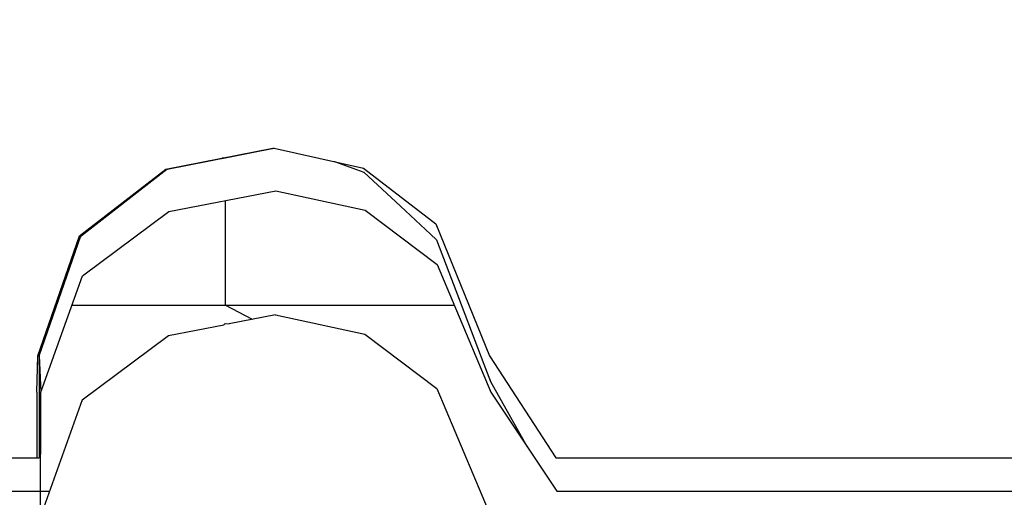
# Model space of a CAD drawing. Header units: millimetres. Extents: x -36478 to 31050, y -14815 to 11827.
# Tile 585 of 656: x -4746 to -4639, y 10892 to 10944. Entities that reach past the tile are written whole.
import ezdxf

# ---------------------------------------------------------------- set-up
doc = ezdxf.new("R2010")
doc.units = ezdxf.units.MM
doc.header["$MEASUREMENT"] = 0
doc.linetypes.add('Wipeout_Contour', pattern=[1000, 0, -1000])
for name, color, linetype in [('Nové_Konstrukce - krov', 7, 'Continuous'), ('Nové_Kóty - SP', 7, 'Continuous'), ('Nové_Výplně - Povrchové', 7, 'Continuous')]:
    doc.layers.add(name, color=color, linetype=linetype)
doc.styles.add('GENEROVANÝ_STYL_2', font='txt')
doc.dimstyles.new('GENEROVANÝ_STYL__1', dxfattribs={"dimtxt": 125, "dimasz": 190, "dimexe": 0.18, "dimexo": 300, "dimgap": 0, "dimtad": 1, "dimdec": 0, "dimzin": 0, "dimdsep": 46, "dimtxsty": 'GENEROVANÝ_STYL_2', "dimblk": 'ARROWHEAD_6', "dimblk1": 'ARROWHEAD_6', "dimblk2": 'ARROWHEAD_6', "dimcen": 0.09, "dimclrd": 1, "dimclre": 1, "dimclrt": 1, "dimazin": 0, "dimtfac": 1, "dimtdec": 4, "dimtmove": 0, "dimatfit": 3, "dimfxl": 1, "dimtolj": 1, "dimtzin": 0, "dimarcsym": 0})
doc.dimstyles.new('GENEROVANÝ_STYL__2', dxfattribs={"dimtxt": 125, "dimasz": 190, "dimexe": 0.18, "dimexo": 300, "dimgap": 0, "dimtad": 1, "dimdec": 0, "dimzin": 0, "dimdsep": 46, "dimtxsty": 'GENEROVANÝ_STYL_2', "dimblk": 'ARROWHEAD_6', "dimblk1": 'ARROWHEAD_6', "dimblk2": 'ARROWHEAD_6', "dimcen": 0.09, "dimclrd": 1, "dimclre": 1, "dimclrt": 1, "dimazin": 0, "dimtfac": 1, "dimtdec": 4, "dimtmove": 2, "dimatfit": 3, "dimfxl": 1, "dimtolj": 1, "dimtzin": 0, "dimarcsym": 0})

# ---------------------------------------------------------------- blocks, each defined once
blk = doc.blocks.new('*D6316')
at = {"layer": 'Nové_Kóty - SP', "color": 1, "linetype": 'Continuous', "lineweight": 25}
for p, q in [((-6330.41, 9887.65), (-4580.7, 11090.34)), ((-6160.47, 9640.43), (-6436.62, 10042.17)), ((-6304.64, 10026.71), (-6356.17, 9748.6)), ((-9579.03, 7654.66), (-6330.41, 9887.65)), ((-9553.27, 7793.71), (-9604.79, 7515.6))]:
    blk.add_line(p, q, dxfattribs=at)
at = {"layer": 'Nové_Kóty - SP', "color": 1, "lineweight": 25, "insert": (-8145, 8670.7), "char_height": 125, "attachment_point": 7, "rotation": 34.5034, "style": 'GENEROVANÝ_STYL_2'}
blk.add_mtext('\\A1;{\\pql;\\fArial|b0|i0|c0|p38;3\xa0942}', dxfattribs=at)
blk = doc.blocks.new('ARROWHEAD_6')
at = {"color": 0, "linetype": 'Continuous', "lineweight": 0}
for p, q in [((-0.5, -0.5), (0.5, 0.5)), ((0, 0), (-1, 0))]:
    blk.add_line(p, q, dxfattribs=at)
blk = doc.blocks.new('*D6317')
at = {"layer": 'Nové_Kóty - SP', "color": 1, "linetype": 'Continuous', "lineweight": 25}
for p, q in [((-4490.19, 11273.9), (-4541.72, 10995.79)), ((-4606.47, 10951.29), (-4554.94, 11229.4)), ((-6330.41, 9887.65), (-4580.7, 11090.34)), ((-6304.64, 10026.71), (-6356.17, 9748.6))]:
    blk.add_line(p, q, dxfattribs=at)
at = {"layer": 'Nové_Kóty - SP', "color": 1, "lineweight": 25, "char_height": 125, "attachment_point": 7, "rotation": 34.5034, "style": 'GENEROVANÝ_STYL_2'}
for s, insert in [('\\A1;{\\pql;\\fArial|b0|i0|c0|p38;80}', (-4833.62, 10946.83)), ('\\A1;{\\pql;\\fArial|b0|i0|c0|p38;2\xa0123}', (-5724.01, 10334.81))]:
    blk.add_mtext(s, dxfattribs=dict(at, insert=insert))
blk = doc.blocks.new('*D6318')
at = {"layer": 'Nové_Kóty - SP', "color": 1, "linetype": 'Continuous', "lineweight": 25}
for p, q in [((-4346.02, 10887.62), (-4622.17, 11289.36)), ((-4490.19, 11273.9), (-4541.72, 10995.79)), ((-4410.77, 10843.11), (-4686.91, 11244.86)), ((-4606.47, 10951.29), (-4554.94, 11229.4)), ((-4515.96, 11134.85), (-4392.34, 11219.82)), ((-4580.7, 11090.34), (-4515.96, 11134.85)), ((-6330.41, 9887.65), (-4580.7, 11090.34))]:
    blk.add_line(p, q, dxfattribs=at)
blk = doc.blocks.new('*D6326')
at = {"layer": 'Nové_Kóty - SP', "color": 1, "linetype": 'Continuous', "lineweight": 25}
for p, q in [((-4581.24, 11091.13), (-4857.39, 11492.87)), ((-4776.94, 11199.3), (-4725.42, 11477.41)), ((-4751.18, 11338.35), (-4627.57, 11423.32)), ((-10278.77, 7538.87), (-4751.18, 11338.35)), ((-10108.84, 7291.64), (-10384.98, 7693.38)), ((-10253.01, 7677.92), (-10304.54, 7399.81)), ((-10402.39, 7453.9), (-10278.77, 7538.87))]:
    blk.add_line(p, q, dxfattribs=at)
at = {"layer": 'Nové_Kóty - SP', "color": 1, "lineweight": 25, "insert": (-8042.9, 9106.07), "char_height": 125, "attachment_point": 7, "rotation": 34.5034, "style": 'GENEROVANÝ_STYL_2'}
blk.add_mtext('\\A1;{\\pql;\\fArial|b0|i0|c0|p38;6\xa0707- KROKEV}', dxfattribs=at)
blk = doc.blocks.new('*D6328')
at = {"layer": 'Nové_Kóty - SP', "color": 1, "linetype": 'Continuous', "lineweight": 25}
for p, q in [((-4681.37, 11375.49), (-4957.51, 11777.24)), ((-4877.07, 11483.67), (-4825.54, 11761.78)), ((-4851.3, 11622.72), (-4727.69, 11707.69)), ((-10443.65, 7778.73), (-4851.3, 11622.72)), ((-10417.88, 7917.78), (-10469.41, 7639.67)), ((-10490.49, 7625.18), (-10438.97, 7903.29))]:
    blk.add_line(p, q, dxfattribs=at)
at = {"layer": 'Nové_Kóty - SP', "color": 1, "lineweight": 25, "insert": (-7480.19, 9877.1), "char_height": 125, "attachment_point": 7, "rotation": 34.5034, "style": 'GENEROVANÝ_STYL_2'}
blk.add_mtext('\\A1;{\\pql;\\fArial|b0|i0|c0|p38;+ 6 787}', dxfattribs=at)

msp = doc.modelspace()

# ---------------------------------------------------------------- wipeouts: each hides what was drawn before it
at = {"color": 254, "linetype": 'Wipeout_Contour', "lineweight": 0, "ltscale": 47623.233942}
msp.add_wipeout([(-4718.24, 10929.58), (-4718.41, 10929.58), (-4730.06, 10927.28), (-4729.89, 10927.28)], dxfattribs=at).dxf.layer = 'Nové_Výplně - Povrchové'
at = {"color": 254, "linetype": 'Wipeout_Contour', "lineweight": 0, "ltscale": 35667.157389}
msp.add_wipeout([(-4723.58, 10910.47), (-4723.74, 10910.32), (-4723.16, 10910.43)], dxfattribs=at).dxf.layer = 'Nové_Výplně - Povrchové'
at = {"color": 254, "linetype": 'Wipeout_Contour', "lineweight": 0, "ltscale": 47551.691446}
msp.add_wipeout([(-4743.98, 10906.95), (-4744.12, 10902.98), (-4744.11, 10895.83), (-4743.97, 10895.83)], dxfattribs=at).dxf.layer = 'Nové_Výplně - Povrchové'
at = {"color": 254, "linetype": 'Wipeout_Contour', "lineweight": 0, "ltscale": 47225.342384}
msp.add_wipeout([(-4682.03, 10895.83), (-4681.9, 10892.19), (-4416.33, 10892.19), (-4416.46, 10895.83)], dxfattribs=at).dxf.layer = 'Nové_Výplně - Povrchové'

# ---------------------------------------------------------------- next in the draw order: wipeouts: each hides what was drawn before it
at = {"color": 254, "linetype": 'Wipeout_Contour', "lineweight": 0, "ltscale": 47622.412092}
msp.add_wipeout([(-4729.89, 10927.28), (-4730.06, 10927.28), (-4739.44, 10920.03), (-4739.28, 10920.03)], dxfattribs=at).dxf.layer = 'Nové_Výplně - Povrchové'
at = {"color": 254, "linetype": 'Wipeout_Contour', "lineweight": 0, "ltscale": 47434.364739}
msp.add_wipeout([(-4682.03, 10895.83), (-4687.57, 10895.83), (-4687.44, 10892.19), (-4681.9, 10892.19)], dxfattribs=at).dxf.layer = 'Nové_Výplně - Povrchové'

# ---------------------------------------------------------------- next in the draw order: wipeouts: each hides what was drawn before it
at = {"color": 254, "linetype": 'Wipeout_Contour', "lineweight": 0, "ltscale": 47596.191537}
msp.add_wipeout([(-4739.28, 10920.03), (-4739.44, 10920.03), (-4743.98, 10906.95), (-4743.83, 10906.95)], dxfattribs=at).dxf.layer = 'Nové_Výplně - Povrchové'
at = {"color": 254, "linetype": 'Wipeout_Contour', "lineweight": 0, "ltscale": 47464.542944}
msp.add_wipeout([(-4687.57, 10895.83), (-4694.78, 10906.95), (-4694.64, 10902.98), (-4687.44, 10892.19)], dxfattribs=at).dxf.layer = 'Nové_Výplně - Povrchové'

# ---------------------------------------------------------------- next in the draw order: wipeouts: each hides what was drawn before it
at = {"color": 254, "linetype": 'Wipeout_Contour', "lineweight": 0, "ltscale": 47520.984638}
msp.add_wipeout([(-4694.78, 10906.95), (-4700.64, 10921.32), (-4700.48, 10916.91), (-4694.64, 10902.98)], dxfattribs=at).dxf.layer = 'Nové_Výplně - Povrchové'
at = {"color": 254, "linetype": 'Wipeout_Contour', "lineweight": 0, "ltscale": 47555.417984}
msp.add_wipeout([(-4743.83, 10906.95), (-4743.98, 10906.95), (-4743.97, 10895.83), (-4743.83, 10895.83)], dxfattribs=at).dxf.layer = 'Nové_Výplně - Povrchové'

# ---------------------------------------------------------------- next in the draw order: wipeouts: each hides what was drawn before it
at = {"color": 254, "linetype": 'Wipeout_Contour', "lineweight": 0, "ltscale": 47568.861807}
msp.add_wipeout([(-4700.64, 10921.32), (-4708.51, 10927.41), (-4708.34, 10922.82), (-4700.48, 10916.91)], dxfattribs=at).dxf.layer = 'Nové_Výplně - Povrchové'

# ---------------------------------------------------------------- next in the draw order: wipeouts: each hides what was drawn before it
at = {"color": 254, "linetype": 'Wipeout_Contour', "lineweight": 0, "ltscale": 47597.750668}
msp.add_wipeout([(-4708.51, 10927.41), (-4718.24, 10929.58), (-4718.07, 10924.93), (-4708.34, 10922.82)], dxfattribs=at).dxf.layer = 'Nové_Výplně - Povrchové'

# ---------------------------------------------------------------- next in the draw order: linework, layer by layer
at = {"layer": 'Nové_Konstrukce - krov', "color": 1, "linetype": 'Continuous', "lineweight": 25}
for p, q in [((-4711.75, 10928.14), (-4711.67, 10928.11)), ((-4711.67, 10928.11), (-4708.49, 10926.97)), ((-4708.49, 10926.97), (-4707.97, 10926.5))]:
    msp.add_line(p, q, dxfattribs=at)

# ---------------------------------------------------------------- next in the draw order: wipeouts: each hides what was drawn before it
at = {"color": 254, "linetype": 'Wipeout_Contour', "lineweight": 0, "ltscale": 47614.468572}
msp.add_wipeout([(-4718.24, 10929.58), (-4729.89, 10927.28), (-4729.72, 10922.69), (-4718.07, 10924.93)], dxfattribs=at).dxf.layer = 'Nové_Výplně - Povrchové'

# ---------------------------------------------------------------- next in the draw order: linework, layer by layer
at = {"layer": 'Nové_Konstrukce - krov', "color": 1, "linetype": 'Continuous', "lineweight": 25}
for p, q in [((-4723.78, 10928.5), (-4719.6, 10929.32)), ((-4719.6, 10929.32), (-4718.26, 10929.58)), ((-4718.41, 10929.58), (-4718.24, 10929.58)), ((-4718.24, 10929.58), (-4708.51, 10927.41)), ((-4723.78, 10928.5), (-4723.91, 10928.5))]:
    msp.add_line(p, q, dxfattribs=at)

# ---------------------------------------------------------------- next in the draw order: wipeouts: each hides what was drawn before it
at = {"color": 254, "linetype": 'Wipeout_Contour', "lineweight": 0, "ltscale": 47613.916307}
msp.add_wipeout([(-4729.89, 10927.28), (-4739.28, 10920.03), (-4739.12, 10915.66), (-4729.72, 10922.69)], dxfattribs=at).dxf.layer = 'Nové_Výplně - Povrchové'

# ---------------------------------------------------------------- next in the draw order: linework, layer by layer
at = {"layer": 'Nové_Konstrukce - krov', "color": 1, "linetype": 'Continuous', "lineweight": 25}
for p, q in [((-4730.06, 10927.28), (-4718.41, 10929.58)), ((-4729.93, 10927.28), (-4718.28, 10929.58))]:
    msp.add_line(p, q, dxfattribs=at)

# ---------------------------------------------------------------- next in the draw order: wipeouts: each hides what was drawn before it
at = {"color": 254, "linetype": 'Wipeout_Contour', "lineweight": 0, "ltscale": 47588.27899}
msp.add_wipeout([(-4739.28, 10920.03), (-4743.83, 10906.95), (-4743.68, 10902.98), (-4739.12, 10915.66)], dxfattribs=at).dxf.layer = 'Nové_Výplně - Povrchové'

# ---------------------------------------------------------------- next in the draw order: wipeouts: each hides what was drawn before it
at = {"color": 254, "linetype": 'Wipeout_Contour', "lineweight": 0, "ltscale": 47548.170541}
msp.add_wipeout([(-4743.83, 10906.95), (-4743.83, 10895.83), (-4743.7, 10892.19), (-4743.68, 10902.98)], dxfattribs=at).dxf.layer = 'Nové_Výplně - Povrchové'

# ---------------------------------------------------------------- next in the draw order: wipeouts: each hides what was drawn before it
at = {"color": 254, "linetype": 'Wipeout_Contour', "lineweight": 0, "ltscale": 378478.803099}
msp.add_wipeout([(-4743.68, 10902.98), (-4743.71, 10889.46), (-4739.15, 10902.14), (-4729.75, 10909.17), (-4723.74, 10910.32), (-4723.58, 10910.47), (-4723.16, 10910.43), (-4718.09, 10911.4), (-4708.36, 10909.3), (-4700.51, 10903.39), (-4694.66, 10889.46), (-4688.41, 10880.1), (-4410.85, 10880.1), (-4408.91, 10890.33), (-4402.18, 10891.86), (-4395.95, 10890.17), (-4393.63, 10880.1), (-4392.31, 10880.1), (-4388.34, 10891.02), (-4387.66, 10892.19), (-4393.28, 10892.19), (-4395.93, 10903.69), (-4402.16, 10905.38), (-4408.89, 10903.86), (-4411.1, 10892.19), (-4687.44, 10892.19), (-4694.64, 10902.98), (-4700.48, 10916.91), (-4708.34, 10922.82), (-4718.07, 10924.93), (-4729.72, 10922.69), (-4739.12, 10915.66)], dxfattribs=at).dxf.layer = 'Nové_Výplně - Povrchové'

# ---------------------------------------------------------------- next in the draw order: linework, layer by layer
at = {"layer": 'Nové_Konstrukce - krov', "color": 1, "linetype": 'Continuous', "lineweight": 25}
for p, q in [((-4739.44, 10920.03), (-4730.06, 10927.28)), ((-4739.32, 10920.03), (-4729.93, 10927.28)), ((-4708.51, 10927.41), (-4700.64, 10921.32)), ((-4707.97, 10926.5), (-4704.47, 10923.27)), ((-4729.72, 10922.69), (-4718.07, 10924.93)), ((-4718.07, 10924.93), (-4708.34, 10922.82)), ((-4723.57, 10923.87), (-4723.59, 10912.46)), ((-4739.12, 10915.66), (-4729.72, 10922.69)), ((-4708.34, 10922.82), (-4700.48, 10916.91)), ((-4704.47, 10923.27), (-4701.2, 10920.19)), ((-4701.2, 10920.19), (-4700.58, 10919.59)), ((-4700.58, 10919.59), (-4698.17, 10913.31)), ((-4698.17, 10913.31), (-4695.39, 10906.05)), ((-4740.27, 10912.46), (-4698.62, 10912.46)), ((-4695.39, 10906.05), (-4694.68, 10904.16)), ((-4687.57, 10895.83), (-4682.03, 10895.83)), ((-4682.03, 10895.83), (-4416.46, 10895.83)), ((-4687.44, 10892.19), (-4681.9, 10892.19)), ((-4681.9, 10892.19), (-4416.33, 10892.19))]:
    msp.add_line(p, q, dxfattribs=at)

# ---------------------------------------------------------------- next in the draw order: wipeouts: each hides what was drawn before it
at = {"color": 254, "linetype": 'Wipeout_Contour', "lineweight": 0, "ltscale": 71319.621763}
msp.add_wipeout([(-4729.75, 10909.17), (-4729.6, 10900.97), (-4717.94, 10903.06), (-4718.09, 10911.4), (-4723.16, 10910.43), (-4723.74, 10910.32)], dxfattribs=at).dxf.layer = 'Nové_Výplně - Povrchové'
at = {"color": 254, "linetype": 'Wipeout_Contour', "lineweight": 0, "ltscale": 47449.791809}
msp.add_wipeout([(-4694.66, 10889.46), (-4700.51, 10903.39), (-4700.37, 10895.54), (-4694.54, 10882.47)], dxfattribs=at).dxf.layer = 'Nové_Výplně - Povrchové'
at = {"color": 254, "linetype": 'Wipeout_Contour', "lineweight": 0, "ltscale": 47517.297596}
msp.add_wipeout([(-4739.15, 10902.14), (-4743.71, 10889.46), (-4743.58, 10882.47), (-4739.01, 10894.37)], dxfattribs=at).dxf.layer = 'Nové_Výplně - Povrchové'

# ---------------------------------------------------------------- next in the draw order: linework, layer by layer
at = {"layer": 'Nové_Konstrukce - krov', "color": 1, "linetype": 'Continuous', "lineweight": 25}
for p, q in [((-4720.6, 10910.92), (-4723.59, 10912.46)), ((-4723.58, 10910.47), (-4723.74, 10910.32)), ((-4723.58, 10910.47), (-4723.16, 10910.43)), ((-4694.68, 10904.16), (-4690.67, 10897.04))]:
    msp.add_line(p, q, dxfattribs=at)

# ---------------------------------------------------------------- next in the draw order: wipeouts: each hides what was drawn before it
at = {"color": 254, "linetype": 'Wipeout_Contour', "lineweight": 0, "ltscale": 47541.213763}
msp.add_wipeout([(-4729.75, 10909.17), (-4739.15, 10902.14), (-4739.01, 10894.37), (-4729.6, 10900.97)], dxfattribs=at).dxf.layer = 'Nové_Výplně - Povrchové'
at = {"color": 254, "linetype": 'Wipeout_Contour', "lineweight": 0, "ltscale": 47495.969634}
msp.add_wipeout([(-4700.51, 10903.39), (-4708.36, 10909.3), (-4708.22, 10901.09), (-4700.37, 10895.54)], dxfattribs=at).dxf.layer = 'Nové_Výplně - Povrchové'

# ---------------------------------------------------------------- next in the draw order: linework, layer by layer
at = {"layer": 'Nové_Konstrukce - krov', "color": 1, "linetype": 'Continuous', "lineweight": 25}
for p, q in [((-4700.64, 10921.32), (-4694.78, 10906.95)), ((-4700.48, 10916.91), (-4694.64, 10902.98)), ((-4729.75, 10909.17), (-4723.74, 10910.32))]:
    msp.add_line(p, q, dxfattribs=at)

# ---------------------------------------------------------------- next in the draw order: wipeouts: each hides what was drawn before it
at = {"color": 254, "linetype": 'Wipeout_Contour', "lineweight": 0, "ltscale": 47524.188867}
msp.add_wipeout([(-4708.36, 10909.3), (-4718.09, 10911.4), (-4717.94, 10903.06), (-4708.22, 10901.09)], dxfattribs=at).dxf.layer = 'Nové_Výplně - Povrchové'
at = {"color": 254, "linetype": 'Wipeout_Contour', "lineweight": 0, "ltscale": 47416.057464}
msp.add_wipeout([(-4694.54, 10882.47), (-4700.37, 10895.54), (-4700.24, 10884.07), (-4694.42, 10872.26)], dxfattribs=at).dxf.layer = 'Nové_Výplně - Povrchové'
at = {"color": 254, "linetype": 'Wipeout_Contour', "lineweight": 0, "ltscale": 47483.786789}
msp.add_wipeout([(-4743.58, 10882.47), (-4743.47, 10872.26), (-4738.88, 10883.01), (-4739.01, 10894.37)], dxfattribs=at).dxf.layer = 'Nové_Výplně - Povrchové'

# ---------------------------------------------------------------- next in the draw order: linework, layer by layer
at = {"layer": 'Nové_Konstrukce - krov', "color": 1, "linetype": 'Continuous', "lineweight": 25}
for p, q in [((-4718.09, 10911.4), (-4723.16, 10910.43)), ((-4718.09, 10911.4), (-4708.36, 10909.3)), ((-4694.78, 10906.95), (-4687.57, 10895.83)), ((-4694.64, 10902.98), (-4687.44, 10892.19))]:
    msp.add_line(p, q, dxfattribs=at)

# ---------------------------------------------------------------- next in the draw order: wipeouts: each hides what was drawn before it
at = {"color": 254, "linetype": 'Wipeout_Contour', "lineweight": 0, "ltscale": 47503.352786}
msp.add_wipeout([(-4717.81, 10890.87), (-4717.94, 10903.06), (-4729.6, 10900.97), (-4729.47, 10888.98)], dxfattribs=at).dxf.layer = 'Nové_Výplně - Povrchové'
at = {"color": 254, "linetype": 'Wipeout_Contour', "lineweight": 0, "ltscale": 47459.461142}
msp.add_wipeout([(-4700.24, 10884.07), (-4700.37, 10895.54), (-4708.22, 10901.09), (-4708.09, 10889.09)], dxfattribs=at).dxf.layer = 'Nové_Výplně - Povrchové'
at = {"color": 254, "linetype": 'Wipeout_Contour', "lineweight": 0, "ltscale": 47531.796217}
msp.add_wipeout([(-4748.4, 10895.83), (-4748.27, 10892.19), (-4743.7, 10892.19), (-4743.83, 10895.83)], dxfattribs=at).dxf.layer = 'Nové_Výplně - Povrchové'

# ---------------------------------------------------------------- next in the draw order: linework, layer by layer
at = {"layer": 'Nové_Konstrukce - krov', "color": 1, "linetype": 'Continuous', "lineweight": 25}
for p, q in [((-4739.15, 10902.14), (-4729.75, 10909.17)), ((-4700.51, 10903.39), (-4694.66, 10889.46))]:
    msp.add_line(p, q, dxfattribs=at)

# ---------------------------------------------------------------- next in the draw order: wipeouts: each hides what was drawn before it
at = {"color": 254, "linetype": 'Wipeout_Contour', "lineweight": 0, "ltscale": 395053.324694}
msp.add_wipeout([(-5098.69, 10892.19), (-5097.72, 10892.19), (-5094.14, 10902.14), (-5084.74, 10909.17), (-5078.73, 10910.32), (-5078.57, 10910.47), (-5078.15, 10910.43), (-5073.08, 10911.4), (-5063.36, 10909.3), (-5055.5, 10903.39), (-5049.65, 10889.46), (-5043.41, 10880.1), (-4765.84, 10880.1), (-4763.9, 10890.33), (-4757.18, 10891.86), (-4750.94, 10890.17), (-4748.62, 10880.1), (-4743.72, 10880.1), (-4743.71, 10889.46), (-4743.7, 10892.19), (-4748.27, 10892.19), (-4750.92, 10903.69), (-4757.15, 10905.38), (-4763.88, 10903.86), (-4766.09, 10892.19), (-5042.43, 10892.19), (-5049.63, 10902.98), (-5055.48, 10916.91), (-5063.33, 10922.82), (-5073.06, 10924.93), (-5084.72, 10922.69), (-5094.12, 10915.66), (-5098.68, 10902.98)], dxfattribs=at).dxf.layer = 'Nové_Výplně - Povrchové'
at = {"color": 254, "linetype": 'Wipeout_Contour', "lineweight": 0, "ltscale": 47486.567424}
msp.add_wipeout([(-4708.09, 10889.09), (-4708.22, 10901.09), (-4717.94, 10903.06), (-4717.81, 10890.87)], dxfattribs=at).dxf.layer = 'Nové_Výplně - Povrchové'
at = {"color": 254, "linetype": 'Wipeout_Contour', "lineweight": 0, "ltscale": 47504.932489}
msp.add_wipeout([(-4729.47, 10888.98), (-4729.6, 10900.97), (-4739.01, 10894.37), (-4738.88, 10883.01)], dxfattribs=at).dxf.layer = 'Nové_Výplně - Povrchové'

# ---------------------------------------------------------------- next in the draw order: linework, layer by layer
at = {"layer": 'Nové_Konstrukce - krov', "color": 1, "linetype": 'Continuous', "lineweight": 25}
for p, q in [((-4743.98, 10906.95), (-4739.44, 10920.03)), ((-4743.87, 10906.95), (-4739.32, 10920.03)), ((-4743.68, 10902.98), (-4739.12, 10915.66)), ((-4708.36, 10909.3), (-4700.51, 10903.39)), ((-4744.12, 10902.98), (-4743.98, 10906.95)), ((-4743.98, 10906.95), (-4743.83, 10906.95)), ((-4743.84, 10906.95), (-4743.86, 10895.83)), ((-4743.83, 10906.95), (-4743.68, 10902.98)), ((-4744.12, 10902.98), (-4744.11, 10895.83)), ((-4743.71, 10889.46), (-4743.68, 10902.98)), ((-4739.15, 10902.14), (-4743.71, 10889.46)), ((-4748.4, 10895.83), (-4743.83, 10895.83)), ((-4748.27, 10892.19), (-4742.72, 10892.19))]:
    msp.add_line(p, q, dxfattribs=at)

# ---------------------------------------------------------------- next in the draw order: dimensions: what is measured, and where the dimension line sits
at = {"layer": 'Nové_Kóty - SP', "color": 1, "linetype": 'Continuous', "lineweight": 25}
for base, p1, p2, text, dimstyle, picture, middle in [((-4851.3, 11622.72), (-9826.86, 6881.41), (-4515.96, 11134.85), '+ 6 787', 'GENEROVANÝ_STYL__2', '*D6328', (-7268.85, 10098.2)), ((-4751.18, 11338.35), (-9826.86, 6881.41), (-4362.54, 10772.95), '<MeasuredValue>- KROKEV', 'GENEROVANÝ_STYL__1', '*D6326', (-7174.22, 9779.01)), ((-4515.96, 11134.85), (-4362.54, 10772.95), (-4354.76, 10900.33), '80', 'GENEROVANÝ_STYL__1', '*D6318', (-4790.49, 11052.32))]:
    dim = msp.add_linear_dim(base=base, p1=p1, p2=p2, angle=34.5034, text=text, dimstyle=dimstyle, dxfattribs=at)
    dim.commit()
    dim.dimension.update_dxf_attribs({"geometry": picture, "text_midpoint": middle, "dimtype": 160, "text_rotation": 34.5034})
for base, p1, p2, picture, middle in [((-4580.7, 11090.34), (-6039.22, 9464.03), (-4362.54, 10772.95), '*D6317', (-5582.47, 10507.94)), ((-6330.41, 9887.65), (-9271.51, 7207.26), (-6039.22, 9464.03), '*D6316', (-8003.47, 8843.83))]:
    dim = msp.add_linear_dim(base=base, p1=p1, p2=p2, angle=34.5034, dimstyle='GENEROVANÝ_STYL__1', dxfattribs=at)
    dim.commit()
    dim.dimension.update_dxf_attribs({"geometry": picture, "text_midpoint": middle, "dimtype": 160, "text_rotation": 34.5034})

doc.saveas('drawing.dxf')
